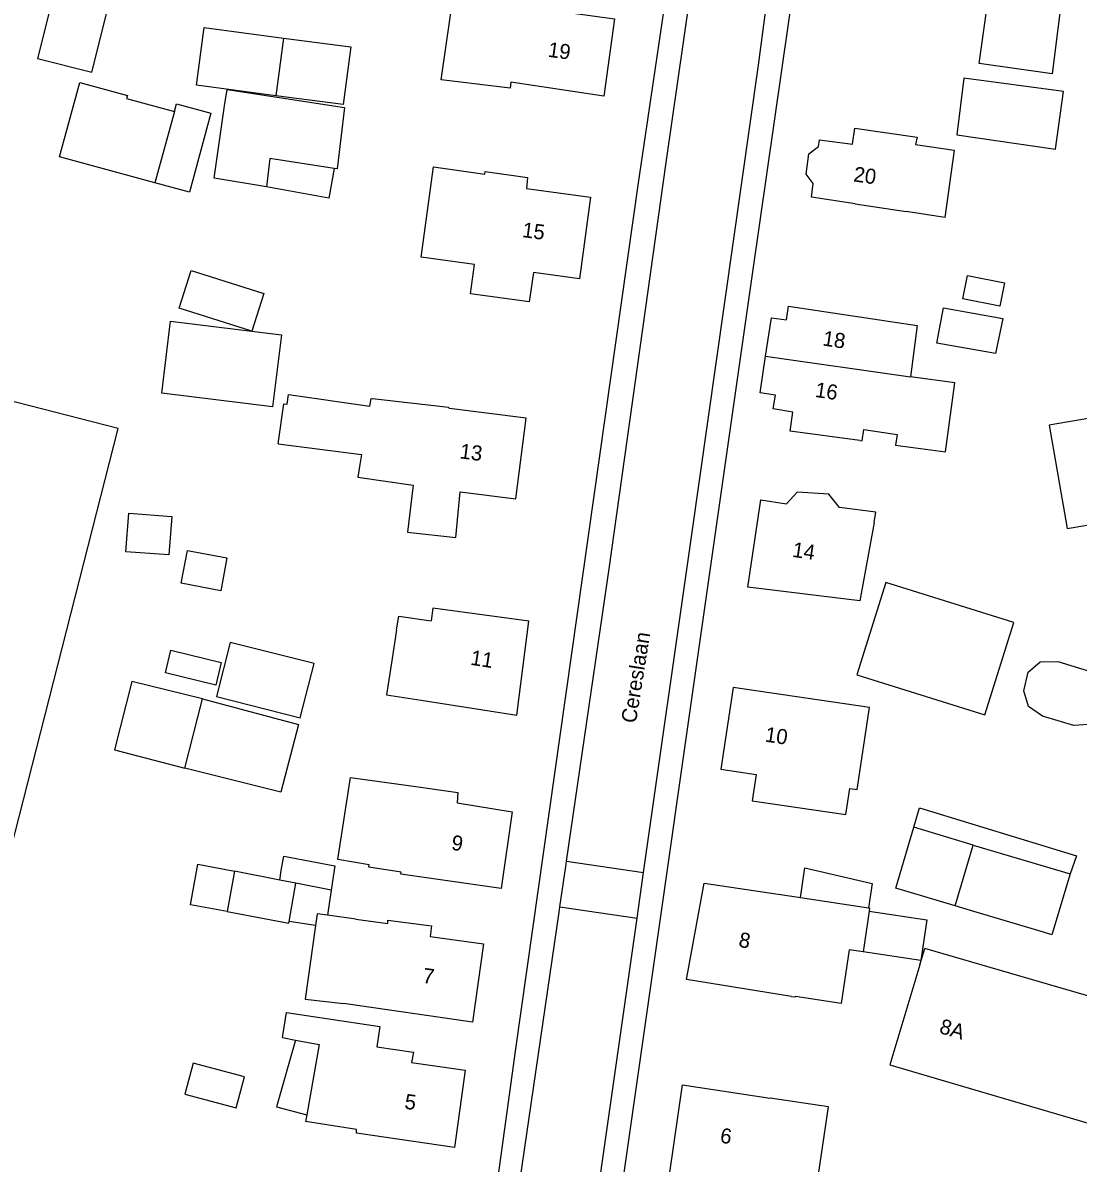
# Model space of a CAD drawing. Extents: x 194485 to 197793, y 468269 to 470822.
# Drawn here: x 195585.5 to 195669.8, y 469847.8 to 469938.8 of the extents above; entities that cross this region are included whole.
import ezdxf

# ---------------------------------------------------------------- set-up
doc = ezdxf.new("R2010")
doc.units = 0
for name, color, linetype in [('BGT grensvlak gebouwinstallatie plus 1', 7, 'Continuous'), ('BGT grensvlak onbegroeid terreindeel', 7, 'Continuous'), ('BGT grensvlak overig bouwwerk', 7, 'Continuous'), ('BGT grensvlak overig bouwwerk uitbreiding populatie', 7, 'Continuous'), ('BGT grensvlak pand op maaiveld', 7, 'Continuous'), ('BGT grensvlak pand op maaiveld LR', 7, 'Continuous'), ('BGT grensvlak wegdeel', 7, 'Continuous'), ('BGT tekst huisnummerreeks', 7, 'Continuous'), ('BGT tekst openbare ruimte label weg', 7, 'Continuous')]:
    doc.layers.add(name, color=color, linetype=linetype)

msp = doc.modelspace()

# ---------------------------------------------------------------- linework, layer by layer
at = {"layer": 'BGT grensvlak gebouwinstallatie plus 1'}
for p, q in [((195611.085, 469932.285), (195605.708, 469933)), ((195597.602, 469931.742), (195597.77, 469932.361)), ((195597.77, 469932.361), (195600.516, 469931.615)), ((195600.516, 469931.615), (195598.801, 469925.302)), ((195610.365, 469927.189), (195609.928, 469924.823)), ((195598.801, 469925.302), (195596.055, 469926.048)), ((195609.928, 469924.823), (195604.956, 469925.73)), ((195656.653, 469874.594), (195657.11, 469876.137)), ((195657.11, 469876.137), (195669.645, 469872.318)), ((195655.224, 469869.74), (195656.653, 469874.594)), ((195661.386, 469873.18), (195656.653, 469874.594)), ((195598.898, 469868.395), (195599.477, 469871.648)), ((195599.477, 469871.648), (195602.409, 469871.1)), ((195606.143, 469871.143), (195606.332, 469872.278)), ((195606.332, 469872.278), (195610.422, 469871.531)), ((195669.645, 469872.318), (195669.128, 469870.867)), ((195606.017, 469870.384), (195606.143, 469871.143)), ((195610.422, 469871.531), (195610.131, 469869.568)), ((195647.593, 469868.99), (195647.949, 469871.366)), ((195647.949, 469871.366), (195653.334, 469870.107)), ((195610.131, 469869.568), (195607.308, 469870.128)), ((195653.334, 469870.107), (195653.045, 469868.174)), ((195659.957, 469868.326), (195655.224, 469869.74)), ((195610.131, 469869.568), (195609.834, 469867.576)), ((195601.815, 469867.877), (195598.898, 469868.395)), ((195608.869, 469866.765), (195606.765, 469867.086))]:
    msp.add_line(p, q, dxfattribs=at)
for points in [[(195588.441, 469943.002), (195586.669, 469935.981), (195591.002, 469934.887), (195592.774, 469941.908), (195588.441, 469943.002)], [(195606.321, 469937.607), (195611.698, 469936.892), (195611.085, 469932.285)], [(195604.736, 469917.198), (195603.777, 469914.199), (195597.988, 469916.05), (195598.947, 469919.049), (195604.736, 469917.198)], [(195653.086, 469867.898), (195657.691, 469867.209), (195657.204, 469863.956), (195652.599, 469864.645)], [(195607.272, 469857.589), (195605.756, 469852.284), (195608.176, 469851.641)], [(195598.446, 469853.298), (195602.531, 469852.194), (195603.199, 469854.664), (195599.114, 469855.768), (195598.446, 469853.298)]]:
    msp.add_lwpolyline(points, dxfattribs=at)
at = {"layer": 'BGT grensvlak onbegroeid terreindeel'}
msp.add_lwpolyline([(195576.619, 469841.818), (195593.124, 469906.432), (195582.927, 469909.037)], dxfattribs=at)
at = {"layer": 'BGT grensvlak overig bouwwerk'}
msp.add_lwpolyline([(195670.833, 469887.003), (195671.943, 469886.25), (195672.458, 469884.912), (195672.134, 469883.613), (195670.989, 469882.818), (195669.419, 469882.715), (195666.917, 469883.467), (195665.808, 469884.228), (195665.432, 469885.5), (195665.778, 469886.991), (195666.734, 469887.794), (195668.144, 469887.825), (195670.833, 469887.003)], dxfattribs=at)
at = {"layer": 'BGT grensvlak overig bouwwerk uitbreiding populatie'}
for p, q in [((195593.736, 469896.593), (195593.962, 469899.666)), ((195593.962, 469899.666), (195597.392, 469899.415)), ((195597.392, 469899.415), (195597.166, 469896.341)), ((195597.166, 469896.341), (195593.736, 469896.593)), ((195598.145, 469894.078), (195598.645, 469896.702)), ((195598.645, 469896.702), (195601.805, 469896.101)), ((195601.805, 469896.101), (195601.306, 469893.477)), ((195601.306, 469893.477), (195598.145, 469894.078)), ((195596.885, 469886.931), (195597.324, 469888.731)), ((195597.324, 469888.731), (195601.343, 469887.752)), ((195601.343, 469887.752), (195600.904, 469885.951)), ((195600.904, 469885.951), (195596.885, 469886.931))]:
    msp.add_line(p, q, dxfattribs=at)
msp.add_lwpolyline([(195660.928, 469918.645), (195663.884, 469918.052), (195663.511, 469916.189), (195660.555, 469916.781), (195660.928, 469918.645)], dxfattribs=at)
at = {"layer": 'BGT grensvlak pand op maaiveld'}
for p, q in [((195606.321, 469937.607), (195605.708, 469933)), ((195597.602, 469931.742), (195596.055, 469926.048)), ((195600.78, 469926.426), (195601.618, 469932.188)), ((195617.311, 469920.117), (195618.294, 469927.309)), ((195618.294, 469927.309), (195622.394, 469926.749)), ((195604.956, 469925.73), (195600.78, 469926.426)), ((195622.394, 469926.749), (195622.419, 469926.938)), ((195622.419, 469926.938), (195625.791, 469926.475)), ((195625.791, 469926.475), (195625.716, 469925.582)), ((195625.716, 469925.582), (195630.831, 469924.911)), ((195630.831, 469924.911), (195629.961, 469918.39)), ((195651.98, 469924.38), (195656.045, 469923.763)), ((195659.132, 469923.285), (195656.045, 469923.763)), ((195621.576, 469919.535), (195617.311, 469920.117)), ((195621.254, 469917.172), (195621.576, 469919.535)), ((195626.27, 469918.894), (195625.948, 469916.531)), ((195629.961, 469918.39), (195626.27, 469918.894)), ((195625.948, 469916.531), (195621.254, 469917.172)), ((195663.773, 469915.226), (195663.187, 469912.413)), ((195652.34, 469905.479), (195652.514, 469905.456)), ((195615.35, 469890.352), (195614.997, 469888.059)), ((195614.997, 469888.059), (195614.684, 469886.027)), ((195659.957, 469868.326), (195661.386, 469873.18)), ((195661.386, 469873.18), (195669.128, 469870.867)), ((195602.409, 469871.1), (195601.815, 469867.877)), ((195606.017, 469870.384), (195602.409, 469871.1)), ((195607.308, 469870.128), (195606.017, 469870.384)), ((195606.765, 469867.086), (195607.308, 469870.128)), ((195647.269, 469869.039), (195647.593, 469868.99)), ((195647.593, 469868.99), (195653.045, 469868.174)), ((195661.173, 469867.963), (195659.957, 469868.326)), ((195667.02, 469866.216), (195661.173, 469867.963)), ((195612.095, 469867.27), (195609.834, 469867.576)), ((195653.086, 469867.898), (195652.599, 469864.645)), ((195652.599, 469864.645), (195651.49, 469864.811)), ((195657.137, 469863.614), (195657.527, 469864.911)), ((195606.236, 469857.82), (195607.272, 469857.589)), ((195607.272, 469857.589), (195609.157, 469857.26)), ((195609.157, 469857.26), (195608.176, 469851.641)), ((195608.176, 469851.641), (195608.085, 469851.12)), ((195609.773, 469850.837), (195608.085, 469851.12))]:
    msp.add_line(p, q, dxfattribs=at)
for points in [[(195662.866, 469942.616), (195668.587, 469941.748), (195667.688, 469934.734), (195661.864, 469935.582), (195662.866, 469942.616)], [(195624.476, 469934.072), (195624.417, 469933.607), (195618.918, 469934.266), (195619.975, 469941.672), (195621.353, 469941.452)], [(195621.353, 469941.452), (195625.113, 469940.86), (195625.164, 469941.115), (195628.403, 469940.624), (195628.29, 469939.759), (195632.737, 469939.131), (195631.897, 469932.966), (195624.476, 469934.072)], [(195605.708, 469933), (195599.359, 469933.845), (195599.972, 469938.452), (195606.321, 469937.607)], [(195660.643, 469934.401), (195660.093, 469929.889), (195667.967, 469928.736), (195668.6, 469933.33), (195660.643, 469934.401)], [(195596.055, 469926.048), (195588.429, 469928.119), (195590.04, 469934.05), (195593.855, 469933.013), (195593.79, 469932.777), (195597.602, 469931.742)], [(195601.618, 469932.188), (195601.809, 469933.5), (195611.196, 469932.064), (195610.596, 469927.153), (195610.365, 469927.189)], [(195649.038, 469928.946), (195649.113, 469929.484), (195651.742, 469929.132), (195651.943, 469930.416), (195656.911, 469929.686), (195656.797, 469929.114), (195659.872, 469928.661), (195659.132, 469923.285)], [(195648.625, 469925.987), (195648.052, 469926.747), (195648.278, 469928.372), (195649.038, 469928.946)], [(195610.365, 469927.189), (195605.217, 469927.984), (195604.956, 469925.73)], [(195651.98, 469924.38), (195648.473, 469924.896), (195648.625, 469925.987)], [(195646.489, 469915.097), (195646.654, 469916.205), (195656.922, 469914.656), (195656.374, 469910.554)], [(195644.819, 469912.204), (195645.281, 469915.272), (195646.489, 469915.097)], [(195663.187, 469912.413), (195658.492, 469913.241), (195659.03, 469916.074), (195663.773, 469915.226)], [(195605.445, 469908.164), (195596.604, 469909.242), (195597.305, 469914.988), (195606.146, 469913.91), (195605.445, 469908.164)], [(195645.594, 469909.097), (195644.377, 469909.273), (195644.819, 469912.204)], [(195655.191, 469905.099), (195659.179, 469904.568), (195659.915, 469910.081), (195656.374, 469910.554)], [(195605.902, 469905.214), (195606.331, 469908.404), (195606.598, 469908.381), (195606.707, 469909.145)], [(195606.707, 469909.145), (195613.209, 469908.203), (195613.315, 469908.826), (195613.435, 469908.812)], [(195652.34, 469905.479), (195646.767, 469906.221), (195646.994, 469907.737), (195645.429, 469907.989), (195645.594, 469909.097)], [(195620.313, 469900.269), (195620.413, 469901.389), (195624.867, 469900.811), (195625.686, 469907.256), (195619.579, 469908.036), (195619.502, 469908.1), (195613.435, 469908.812)], [(195670.887, 469897.184), (195675.636, 469898), (195673.953, 469907.806), (195667.47, 469906.693), (195668.885, 469898.45), (195670.618, 469898.748), (195670.887, 469897.184)], [(195652.514, 469905.456), (195652.652, 469906.351), (195655.32, 469905.942), (195655.191, 469905.099)], [(195605.902, 469905.214), (195612.554, 469904.354), (195612.421, 469903.57)], [(195612.421, 469903.57), (195612.245, 469902.535), (195616.66, 469901.918), (195616.534, 469900.81)], [(195616.534, 469900.81), (195616.231, 469898.149), (195620.086, 469897.725), (195620.313, 469900.269)], [(195653.493, 469898.922), (195652.342, 469892.666), (195643.398, 469893.76), (195644.433, 469900.728), (195646.474, 469900.42)], [(195653.493, 469898.922), (195653.614, 469899.759), (195650.729, 469900.138), (195649.868, 469901.202), (195647.337, 469901.355), (195646.474, 469900.42)], [(195662.319, 469883.578), (195664.629, 469890.95), (195654.418, 469894.15), (195652.108, 469886.777), (195662.319, 469883.578)], [(195617.303, 469884.739), (195624.95, 469883.554), (195625.921, 469891.044), (195618.249, 469892.076), (195618.113, 469891.083)], [(195615.35, 469890.352), (195615.517, 469891.439), (195618.113, 469891.083)], [(195602.045, 469889.337), (195600.968, 469885.044), (195607.649, 469883.335), (195608.764, 469887.68), (195602.045, 469889.337)], [(195599.836, 469884.863), (195594.198, 469886.242), (195592.822, 469880.766), (195598.443, 469879.308)], [(195614.684, 469886.027), (195614.551, 469885.165), (195617.303, 469884.739)], [(195641.246, 469879.228), (195644.066, 469878.811), (195643.755, 469876.714), (195651.234, 469875.607), (195651.543, 469877.694), (195652.136, 469877.606), (195653.104, 469884.145), (195642.213, 469885.757), (195641.246, 469879.228)], [(195599.836, 469884.863), (195607.523, 469882.8), (195606.117, 469877.411), (195598.443, 469879.308)], [(195613.16, 469871.596), (195610.659, 469872.029), (195611.658, 469878.575), (195616.879, 469877.861)], [(195616.879, 469877.861), (195620.251, 469877.383), (195620.175, 469876.542), (195624.59, 469875.823), (195623.694, 469869.696), (195615.691, 469870.855), (195615.716, 469871.007), (195613.133, 469871.424), (195613.16, 469871.596)], [(195669.128, 469870.867), (195667.68, 469866.019), (195667.02, 469866.216)], [(195646.883, 469861.099), (195638.498, 469862.448), (195639.901, 469870.142), (195647.269, 469869.039)], [(195653.045, 469868.174), (195653.125, 469868.162), (195653.086, 469867.898)], [(195601.815, 469867.877), (195606.74, 469866.943), (195606.765, 469867.086)], [(195609.834, 469867.576), (195608.997, 469867.69), (195608.869, 469866.765)], [(195612.095, 469867.27), (195614.653, 469866.905), (195614.652, 469867.185), (195618.139, 469866.732), (195618.038, 469865.866), (195622.287, 469865.3), (195621.417, 469859.045), (195611.111, 469860.531)], [(195608.869, 469866.765), (195608.052, 469860.883), (195611.111, 469860.531)], [(195651.49, 469864.811), (195650.85, 469860.534), (195647.194, 469861.081)], [(195657.137, 469863.614), (195654.739, 469855.635), (195681.171, 469847.871), (195683.984, 469857.236), (195657.527, 469864.911)], [(195646.883, 469861.099), (195647.189, 469861.05), (195647.194, 469861.081)], [(195606.236, 469857.82), (195606.564, 469859.81), (195614.003, 469858.7), (195613.769, 469857.059)], [(195613.769, 469857.059), (195616.687, 469856.643), (195616.536, 469855.815), (195620.836, 469855.211), (195619.978, 469849.033), (195612.153, 469850.179), (195612.14, 469850.459), (195609.773, 469850.837)], [(195647.244, 469846.466), (195644.292, 469846.996), (195644.128, 469846.015), (195637.18, 469847.023), (195638.19, 469854.029), (195645.175, 469852.983)], [(195647.244, 469846.466), (195648.933, 469846.163), (195649.849, 469852.283), (195645.175, 469852.983)]]:
    msp.add_lwpolyline(points, dxfattribs=at)
at = {"layer": 'BGT grensvlak pand op maaiveld LR'}
for p, q in [((195644.819, 469912.204), (195656.374, 469910.554)), ((195598.443, 469879.308), (195599.836, 469884.863))]:
    msp.add_line(p, q, dxfattribs=at)
at = {"layer": 'BGT grensvlak wegdeel'}
for p, q in [((195628.855, 469871.477), (195628.913, 469871.878)), ((195628.913, 469871.878), (195635.068, 469870.982)), ((195628.385, 469868.247), (195628.855, 469871.477)), ((195634.548, 469867.351), (195635.068, 469870.982)), ((195628.322, 469867.811), (195628.385, 469868.247)), ((195628.385, 469868.247), (195634.548, 469867.351)), ((195625.647, 469804.929), (195634.548, 469867.351))]:
    msp.add_line(p, q, dxfattribs=at)
for points in [[(195627.495, 469804.236), (195631.342, 469831.722), (195643.806, 469918.933), (195646.684, 469938.921), (195652.789, 469981.803), (195654.674, 469983.177), (195656.995, 469983.419)], [(195618.156, 469808.196), (195624.861, 469856.897), (195634.67, 469926.057), (195636.898, 469941.186), (195638.507, 469952.66), (195641.43, 469972.916)], [(195628.913, 469871.878), (195632.313, 469895.239), (195636.885, 469927.679), (195639.689, 469947.272)], [(195635.068, 469870.982), (195638.883, 469897.595), (195644.255, 469935.449), (195645.701, 469946.525)], [(195619.89, 469808.198), (195624.103, 469838.816), (195628.322, 469867.811)]]:
    msp.add_lwpolyline(points, dxfattribs=at)

# ---------------------------------------------------------------- texts
at = {"layer": 'BGT tekst huisnummerreeks'}
for s, rotation, p in [('19', 352.2, (195627.386, 469936.116)), ('20', 352.1, (195651.789, 469926.165)), ('15', 352.4, (195625.333, 469921.721)), ('18', 351.5, (195649.325, 469913.067)), ('16', 351.5, (195648.714, 469908.959)), ('13', 352.8, (195620.346, 469904.055)), ('14', 351.6, (195646.903, 469896.193)), ('11', 351.2, (195621.198, 469887.576)), ('10', 351.6, (195644.716, 469881.443)), ('9', 351.7, (195619.673, 469872.806)), ('8', 349.7, (195642.606, 469865.063)), ('7', 352.1, (195617.384, 469862.189)), ('8A', 343.3, (195658.613, 469858.193)), ('5', 352.1, (195615.934, 469852.137)), ('6', 351.8, (195641.135, 469849.422))]:
    msp.add_text(s, height=1.2, rotation=rotation, dxfattribs=at).set_placement(p)
at = {"layer": 'BGT tekst openbare ruimte label weg'}
msp.add_text('Cereslaan', height=1.2, rotation=81, dxfattribs=at).set_placement((195634.46, 469882.856))

doc.saveas('drawing.dxf')
